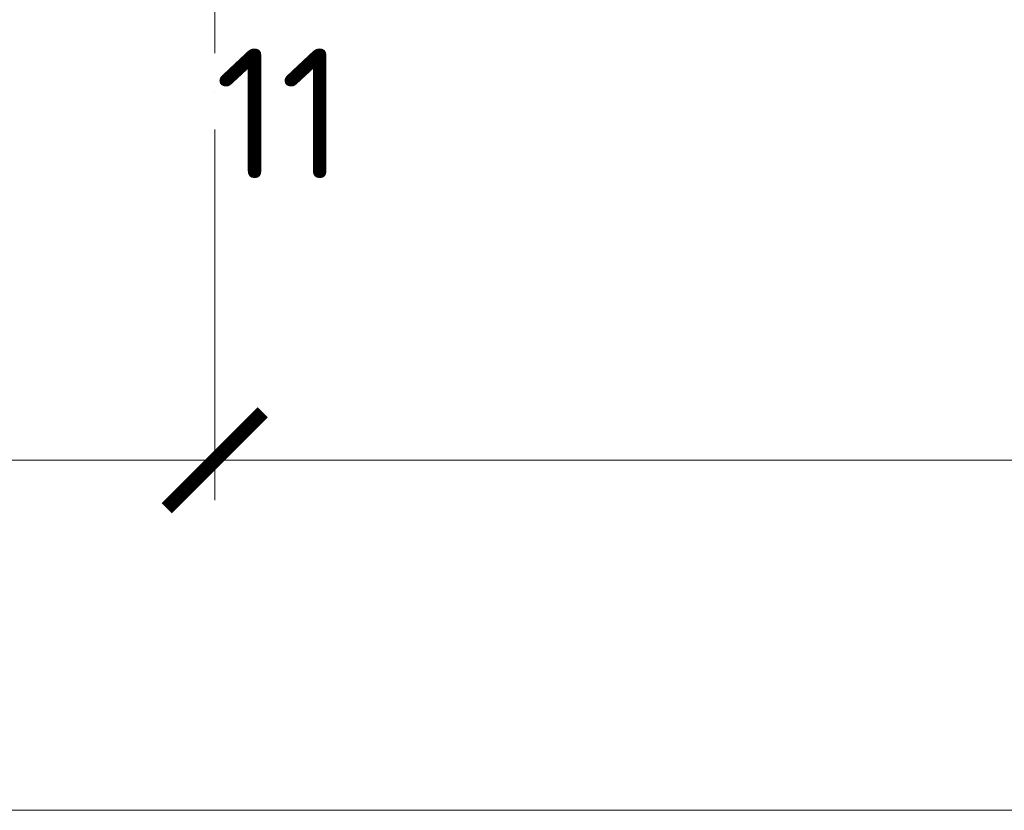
# Model space of a CAD drawing. Header units: millimetres. Extents: x -15830 to 4680139, y -28864 to 2281735.
# Tile 452 of 577: x 315504 to 320424, y 239058 to 243011. Entities that reach past the tile are written whole.
import ezdxf

# ---------------------------------------------------------------- set-up
doc = ezdxf.new("R2010")
doc.units = ezdxf.units.MM
doc.linetypes.add('CENTERX2', pattern=[101.6, 63.5, -12.7, 12.7, -12.7])
doc.linetypes.add('DASHDOT', pattern=[25.4, 12.7, -6.35, 0, -6.35])
for name, color, linetype, lineweight in [('A99_N_koty-200', 5, 'Continuous', 5), ('A99_N_koty-200 @ 1', 5, 'Continuous', 5), ('A99_N_koty-200 @ 10', 5, 'Continuous', 5), ('A99_N_koty-200 @ 100', 5, 'Continuous', 5), ('A99_N_koty-200 @ 200', 5, 'Continuous', 5), ('A99_N_koty-200 @ 250 (1)', 5, 'Continuous', 5), ('A99_N_koty-200 @ 250 (2)', 5, 'Continuous', 5), ('A99_N_koty-200 @ 400', 5, 'Continuous', 5), ('A99_N_txt-popis-200', 240, 'Continuous', 5), ('A99_S_osy', 1, 'CENTERX2', 5)]:
    doc.layers.add(name, color=color, linetype=linetype, lineweight=lineweight)
doc.styles.add('A99_kota', font='isocpeur.ttf', dxfattribs={"height": 2})
doc.styles.add('ad_popis 100', font='isocpeur.ttf', dxfattribs={"height": 200})
doc.dimstyles.new('A99_kota_200 new', dxfattribs={"dimscale": 200, "dimtxt": 2, "dimasz": 1.2, "dimexe": 0.5, "dimexo": 1.5, "dimgap": 0.3, "dimtad": 1, "dimdec": 0, "dimzin": 3, "dimdsep": 46, "dimtxsty": 'A99_kota', "dimblk": 'ARCHTICK', "dimcen": 2.5, "dimazin": 2, "dimtfac": 0.75, "dimtdec": 0, "dimtmove": 2, "dimatfit": 0, "dimfxl": 0, "dimtolj": 1, "dimtzin": 0, "dimlwd": 5, "dimlwe": 5, "dimarcsym": 0})

# ---------------------------------------------------------------- blocks, each defined once
blk = doc.blocks.new('_ArchTick')
at = {"color": 0, "linetype": 'ByBlock', "const_width": 0.15}
blk.add_lwpolyline([(-0.5, -0.5), (0.5, 0.5)], dxfattribs=at)
blk = doc.blocks.new('*D237')
at = {"layer": 'A99_N_koty-200', "color": 0, "linetype": 'Continuous', "lineweight": 5, "ltscale": 10, "transparency": 16777216}
for p, q in [((316479, 241208.3), (316479, 240758.3)), ((328479, 241208.3), (328479, 240758.3)), ((328479, 240808.3), (316479, 240808.3))]:
    blk.add_line(p, q, dxfattribs=at)
at = {"layer": 'Defpoints', "color": 0, "linetype": 'Continuous', "ltscale": 10, "transparency": 16777216}
for p in [(316479, 243683.3), (328479, 243683.3), (316479, 240808.3)]:
    blk.add_point(p, dxfattribs=at)
at = {"layer": 'A99_N_koty-200', "color": 0, "linetype": 'Continuous', "lineweight": 5, "ltscale": 10, "transparency": 16777216, "xscale": 120, "yscale": 120, "zscale": 120, "rotation": 180}
blk.add_blockref('_ArchTick', (316479, 240808.3), dxfattribs=at)
at = {"layer": 'A99_N_koty-200', "color": 0, "linetype": 'Continuous', "lineweight": 5, "ltscale": 10, "transparency": 16777216, "xscale": 120, "yscale": 120, "zscale": 120}
blk.add_blockref('_ArchTick', (328479, 240808.3), dxfattribs=at)
at = {"layer": 'A99_N_koty-200', "color": 0, "linetype": 'Continuous', "ltscale": 10, "transparency": 16777216, "insert": (322479, 240938.3), "char_height": 200, "attachment_point": 5, "style": 'A99_kota'}
blk.add_mtext('\\A1;12000', dxfattribs=at)
blk = doc.blocks.new('*D238')
at = {"layer": 'A99_N_koty-200', "color": 0, "linetype": 'Continuous', "lineweight": 5, "ltscale": 10, "transparency": 16777216}
for p, q in [((316479, 241608.3), (316479, 240708.3)), ((328479, 241608.3), (328479, 240708.3)), ((328479, 240808.3), (316479, 240808.3))]:
    blk.add_line(p, q, dxfattribs=at)
at = {"layer": 'Defpoints', "color": 0, "linetype": 'Continuous', "ltscale": 10, "transparency": 16777216}
for p in [(316479, 243683.3), (328479, 243683.3), (316479, 240808.3)]:
    blk.add_point(p, dxfattribs=at)
at = {"layer": 'A99_N_koty-200', "color": 0, "linetype": 'Continuous', "lineweight": 5, "ltscale": 10, "transparency": 16777216, "xscale": 240, "yscale": 240, "zscale": 240, "rotation": 180}
blk.add_blockref('_ArchTick', (316479, 240808.3), dxfattribs=at)
at = {"layer": 'A99_N_koty-200', "color": 0, "linetype": 'Continuous', "lineweight": 5, "ltscale": 10, "transparency": 16777216, "xscale": 240, "yscale": 240, "zscale": 240}
blk.add_blockref('_ArchTick', (328479, 240808.3), dxfattribs=at)
at = {"layer": 'A99_N_koty-200', "color": 0, "linetype": 'Continuous', "ltscale": 10, "transparency": 16777216, "insert": (322479, 241068.3), "char_height": 400, "attachment_point": 5, "style": 'A99_kota'}
blk.add_mtext('\\A1;12000', dxfattribs=at)
blk = doc.blocks.new('*D239')
at = {"layer": 'A99_N_koty-200', "color": 0, "linetype": 'Continuous', "lineweight": 5, "ltscale": 10, "transparency": 16777216}
for p, q in [((316479, 240812.3), (316479, 240807.8)), ((328479, 240808.3), (316479, 240808.3)), ((328479, 240812.3), (328479, 240807.8))]:
    blk.add_line(p, q, dxfattribs=at)
at = {"layer": 'Defpoints', "color": 0, "linetype": 'Continuous', "ltscale": 10, "transparency": 16777216}
for p in [(316479, 243683.3), (328479, 243683.3), (316479, 240808.3)]:
    blk.add_point(p, dxfattribs=at)
at = {"layer": 'A99_N_koty-200', "color": 0, "linetype": 'Continuous', "lineweight": 5, "ltscale": 10, "transparency": 16777216, "xscale": 1.2, "yscale": 1.2, "zscale": 1.2, "rotation": 180}
blk.add_blockref('_ArchTick', (316479, 240808.3), dxfattribs=at)
at = {"layer": 'A99_N_koty-200', "color": 0, "linetype": 'Continuous', "lineweight": 5, "ltscale": 10, "transparency": 16777216, "xscale": 1.2, "yscale": 1.2, "zscale": 1.2}
blk.add_blockref('_ArchTick', (328479, 240808.3), dxfattribs=at)
at = {"layer": 'A99_N_koty-200', "color": 0, "linetype": 'Continuous', "ltscale": 10, "transparency": 16777216, "insert": (322479, 240809.6), "char_height": 2, "attachment_point": 5, "style": 'A99_kota'}
blk.add_mtext('\\A1;12000', dxfattribs=at)
blk = doc.blocks.new('*D240')
at = {"layer": 'A99_N_koty-200', "color": 0, "linetype": 'Continuous', "lineweight": 5, "ltscale": 10, "transparency": 16777216}
for p, q in [((316479, 242408.3), (316479, 240608.3)), ((328479, 242408.3), (328479, 240608.3)), ((328479, 240808.3), (316479, 240808.3))]:
    blk.add_line(p, q, dxfattribs=at)
at = {"layer": 'Defpoints', "color": 0, "linetype": 'Continuous', "ltscale": 10, "transparency": 16777216}
for p in [(316479, 243683.3), (328479, 243683.3), (316479, 240808.3)]:
    blk.add_point(p, dxfattribs=at)
at = {"layer": 'A99_N_koty-200', "color": 0, "linetype": 'Continuous', "lineweight": 5, "ltscale": 10, "transparency": 16777216, "xscale": 480, "yscale": 480, "zscale": 480, "rotation": 180}
blk.add_blockref('_ArchTick', (316479, 240808.3), dxfattribs=at)
at = {"layer": 'A99_N_koty-200', "color": 0, "linetype": 'Continuous', "lineweight": 5, "ltscale": 10, "transparency": 16777216, "xscale": 480, "yscale": 480, "zscale": 480}
blk.add_blockref('_ArchTick', (328479, 240808.3), dxfattribs=at)
at = {"layer": 'A99_N_koty-200', "color": 0, "linetype": 'Continuous', "ltscale": 10, "transparency": 16777216, "insert": (322479, 241328.3), "char_height": 800, "attachment_point": 5, "style": 'A99_kota'}
blk.add_mtext('\\A1;12000', dxfattribs=at)
blk = doc.blocks.new('*D241')
at = {"layer": 'A99_N_koty-200', "color": 0, "linetype": 'Continuous', "lineweight": 5, "ltscale": 10, "transparency": 16777216}
for p, q in [((316479, 240848.3), (316479, 240803.3)), ((328479, 240848.3), (328479, 240803.3)), ((328479, 240808.3), (316479, 240808.3))]:
    blk.add_line(p, q, dxfattribs=at)
at = {"layer": 'Defpoints', "color": 0, "linetype": 'Continuous', "ltscale": 10, "transparency": 16777216}
for p in [(316479, 243683.3), (328479, 243683.3), (316479, 240808.3)]:
    blk.add_point(p, dxfattribs=at)
at = {"layer": 'A99_N_koty-200', "color": 0, "linetype": 'Continuous', "lineweight": 5, "ltscale": 10, "transparency": 16777216, "xscale": 12, "yscale": 12, "zscale": 12, "rotation": 180}
blk.add_blockref('_ArchTick', (316479, 240808.3), dxfattribs=at)
at = {"layer": 'A99_N_koty-200', "color": 0, "linetype": 'Continuous', "lineweight": 5, "ltscale": 10, "transparency": 16777216, "xscale": 12, "yscale": 12, "zscale": 12}
blk.add_blockref('_ArchTick', (328479, 240808.3), dxfattribs=at)
at = {"layer": 'A99_N_koty-200', "color": 0, "linetype": 'Continuous', "ltscale": 10, "transparency": 16777216, "insert": (322479, 240821.3), "char_height": 20, "attachment_point": 5, "style": 'A99_kota'}
blk.add_mtext('\\A1;12000', dxfattribs=at)
blk = doc.blocks.new('*D242')
at = {"layer": 'A99_N_koty-200', "color": 0, "linetype": 'Continuous', "lineweight": 5, "ltscale": 10, "transparency": 16777216}
for p, q in [((316479, 241808.3), (316479, 240683.3)), ((328479, 241808.3), (328479, 240683.3)), ((328479, 240808.3), (316479, 240808.3))]:
    blk.add_line(p, q, dxfattribs=at)
at = {"layer": 'Defpoints', "color": 0, "linetype": 'Continuous', "ltscale": 10, "transparency": 16777216}
for p in [(316479, 243683.3), (328479, 243683.3), (316479, 240808.3)]:
    blk.add_point(p, dxfattribs=at)
at = {"layer": 'A99_N_koty-200', "color": 0, "linetype": 'Continuous', "lineweight": 5, "ltscale": 10, "transparency": 16777216, "xscale": 300, "yscale": 300, "zscale": 300, "rotation": 180}
blk.add_blockref('_ArchTick', (316479, 240808.3), dxfattribs=at)
at = {"layer": 'A99_N_koty-200', "color": 0, "linetype": 'Continuous', "lineweight": 5, "ltscale": 10, "transparency": 16777216, "xscale": 300, "yscale": 300, "zscale": 300}
blk.add_blockref('_ArchTick', (328479, 240808.3), dxfattribs=at)
at = {"layer": 'A99_N_koty-200', "color": 0, "linetype": 'Continuous', "ltscale": 10, "transparency": 16777216, "insert": (322479, 241133.3), "char_height": 500, "attachment_point": 5, "style": 'A99_kota'}
blk.add_mtext('\\A1;12000', dxfattribs=at)
blk = doc.blocks.new('*D243')
at = {"layer": 'A99_N_koty-200', "color": 0, "linetype": 'Continuous', "lineweight": 5, "ltscale": 10, "transparency": 16777216}
for p, q in [((316479, 241808.3), (316479, 240683.3)), ((328479, 241808.3), (328479, 240683.3)), ((328479, 240808.3), (316479, 240808.3))]:
    blk.add_line(p, q, dxfattribs=at)
at = {"layer": 'Defpoints', "color": 0, "linetype": 'Continuous', "ltscale": 10, "transparency": 16777216}
for p in [(316479, 243683.3), (328479, 243683.3), (316479, 240808.3)]:
    blk.add_point(p, dxfattribs=at)
at = {"layer": 'A99_N_koty-200', "color": 0, "linetype": 'Continuous', "lineweight": 5, "ltscale": 10, "transparency": 16777216, "xscale": 300, "yscale": 300, "zscale": 300, "rotation": 180}
blk.add_blockref('_ArchTick', (316479, 240808.3), dxfattribs=at)
at = {"layer": 'A99_N_koty-200', "color": 0, "linetype": 'Continuous', "lineweight": 5, "ltscale": 10, "transparency": 16777216, "xscale": 300, "yscale": 300, "zscale": 300}
blk.add_blockref('_ArchTick', (328479, 240808.3), dxfattribs=at)
at = {"layer": 'A99_N_koty-200', "color": 0, "linetype": 'Continuous', "ltscale": 10, "transparency": 16777216, "insert": (322479, 241133.3), "char_height": 500, "attachment_point": 5, "style": 'A99_kota'}
blk.add_mtext('\\A1;12000', dxfattribs=at)
blk = doc.blocks.new('*D244')
at = {"layer": 'A99_N_koty-200', "color": 0, "linetype": 'Continuous', "lineweight": 5, "ltscale": 10, "transparency": 16777216}
for p, q in [((304479, 241208.3), (304479, 240758.3)), ((316479, 241208.3), (316479, 240758.3)), ((316479, 240808.3), (304479, 240808.3))]:
    blk.add_line(p, q, dxfattribs=at)
at = {"layer": 'Defpoints', "color": 0, "linetype": 'Continuous', "ltscale": 10, "transparency": 16777216}
for p in [(304479, 243683.3), (316479, 243683.3), (304479, 240808.3)]:
    blk.add_point(p, dxfattribs=at)
at = {"layer": 'A99_N_koty-200', "color": 0, "linetype": 'Continuous', "lineweight": 5, "ltscale": 10, "transparency": 16777216, "xscale": 120, "yscale": 120, "zscale": 120, "rotation": 180}
blk.add_blockref('_ArchTick', (304479, 240808.3), dxfattribs=at)
at = {"layer": 'A99_N_koty-200', "color": 0, "linetype": 'Continuous', "lineweight": 5, "ltscale": 10, "transparency": 16777216, "xscale": 120, "yscale": 120, "zscale": 120}
blk.add_blockref('_ArchTick', (316479, 240808.3), dxfattribs=at)
at = {"layer": 'A99_N_koty-200', "color": 0, "linetype": 'Continuous', "ltscale": 10, "transparency": 16777216, "insert": (310479, 240938.3), "char_height": 200, "attachment_point": 5, "style": 'A99_kota'}
blk.add_mtext('\\A1;12000', dxfattribs=at)
blk = doc.blocks.new('*D245')
at = {"layer": 'A99_N_koty-200', "color": 0, "linetype": 'Continuous', "lineweight": 5, "ltscale": 10, "transparency": 16777216}
for p, q in [((304479, 241608.3), (304479, 240708.3)), ((316479, 241608.3), (316479, 240708.3)), ((316479, 240808.3), (304479, 240808.3))]:
    blk.add_line(p, q, dxfattribs=at)
at = {"layer": 'Defpoints', "color": 0, "linetype": 'Continuous', "ltscale": 10, "transparency": 16777216}
for p in [(304479, 243683.3), (316479, 243683.3), (304479, 240808.3)]:
    blk.add_point(p, dxfattribs=at)
at = {"layer": 'A99_N_koty-200', "color": 0, "linetype": 'Continuous', "lineweight": 5, "ltscale": 10, "transparency": 16777216, "xscale": 240, "yscale": 240, "zscale": 240, "rotation": 180}
blk.add_blockref('_ArchTick', (304479, 240808.3), dxfattribs=at)
at = {"layer": 'A99_N_koty-200', "color": 0, "linetype": 'Continuous', "lineweight": 5, "ltscale": 10, "transparency": 16777216, "xscale": 240, "yscale": 240, "zscale": 240}
blk.add_blockref('_ArchTick', (316479, 240808.3), dxfattribs=at)
at = {"layer": 'A99_N_koty-200', "color": 0, "linetype": 'Continuous', "ltscale": 10, "transparency": 16777216, "insert": (310479, 241068.3), "char_height": 400, "attachment_point": 5, "style": 'A99_kota'}
blk.add_mtext('\\A1;12000', dxfattribs=at)
blk = doc.blocks.new('*D246')
at = {"layer": 'A99_N_koty-200', "color": 0, "linetype": 'Continuous', "lineweight": 5, "ltscale": 10, "transparency": 16777216}
for p, q in [((304479, 240812.3), (304479, 240807.8)), ((316479, 240808.3), (304479, 240808.3)), ((316479, 240812.3), (316479, 240807.8))]:
    blk.add_line(p, q, dxfattribs=at)
at = {"layer": 'Defpoints', "color": 0, "linetype": 'Continuous', "ltscale": 10, "transparency": 16777216}
for p in [(304479, 243683.3), (316479, 243683.3), (304479, 240808.3)]:
    blk.add_point(p, dxfattribs=at)
at = {"layer": 'A99_N_koty-200', "color": 0, "linetype": 'Continuous', "lineweight": 5, "ltscale": 10, "transparency": 16777216, "xscale": 1.2, "yscale": 1.2, "zscale": 1.2, "rotation": 180}
blk.add_blockref('_ArchTick', (304479, 240808.3), dxfattribs=at)
at = {"layer": 'A99_N_koty-200', "color": 0, "linetype": 'Continuous', "lineweight": 5, "ltscale": 10, "transparency": 16777216, "xscale": 1.2, "yscale": 1.2, "zscale": 1.2}
blk.add_blockref('_ArchTick', (316479, 240808.3), dxfattribs=at)
at = {"layer": 'A99_N_koty-200', "color": 0, "linetype": 'Continuous', "ltscale": 10, "transparency": 16777216, "insert": (310479, 240809.6), "char_height": 2, "attachment_point": 5, "style": 'A99_kota'}
blk.add_mtext('\\A1;12000', dxfattribs=at)
blk = doc.blocks.new('*D247')
at = {"layer": 'A99_N_koty-200', "color": 0, "linetype": 'Continuous', "lineweight": 5, "ltscale": 10, "transparency": 16777216}
for p, q in [((304479, 242408.3), (304479, 240608.3)), ((316479, 242408.3), (316479, 240608.3)), ((316479, 240808.3), (304479, 240808.3))]:
    blk.add_line(p, q, dxfattribs=at)
at = {"layer": 'Defpoints', "color": 0, "linetype": 'Continuous', "ltscale": 10, "transparency": 16777216}
for p in [(304479, 243683.3), (316479, 243683.3), (304479, 240808.3)]:
    blk.add_point(p, dxfattribs=at)
at = {"layer": 'A99_N_koty-200', "color": 0, "linetype": 'Continuous', "lineweight": 5, "ltscale": 10, "transparency": 16777216, "xscale": 480, "yscale": 480, "zscale": 480, "rotation": 180}
blk.add_blockref('_ArchTick', (304479, 240808.3), dxfattribs=at)
at = {"layer": 'A99_N_koty-200', "color": 0, "linetype": 'Continuous', "lineweight": 5, "ltscale": 10, "transparency": 16777216, "xscale": 480, "yscale": 480, "zscale": 480}
blk.add_blockref('_ArchTick', (316479, 240808.3), dxfattribs=at)
at = {"layer": 'A99_N_koty-200', "color": 0, "linetype": 'Continuous', "ltscale": 10, "transparency": 16777216, "insert": (310479, 241328.3), "char_height": 800, "attachment_point": 5, "style": 'A99_kota'}
blk.add_mtext('\\A1;12000', dxfattribs=at)
blk = doc.blocks.new('*D248')
at = {"layer": 'A99_N_koty-200', "color": 0, "linetype": 'Continuous', "lineweight": 5, "ltscale": 10, "transparency": 16777216}
for p, q in [((304479, 240848.3), (304479, 240803.3)), ((316479, 240848.3), (316479, 240803.3)), ((316479, 240808.3), (304479, 240808.3))]:
    blk.add_line(p, q, dxfattribs=at)
at = {"layer": 'Defpoints', "color": 0, "linetype": 'Continuous', "ltscale": 10, "transparency": 16777216}
for p in [(304479, 243683.3), (316479, 243683.3), (304479, 240808.3)]:
    blk.add_point(p, dxfattribs=at)
at = {"layer": 'A99_N_koty-200', "color": 0, "linetype": 'Continuous', "lineweight": 5, "ltscale": 10, "transparency": 16777216, "xscale": 12, "yscale": 12, "zscale": 12, "rotation": 180}
blk.add_blockref('_ArchTick', (304479, 240808.3), dxfattribs=at)
at = {"layer": 'A99_N_koty-200', "color": 0, "linetype": 'Continuous', "lineweight": 5, "ltscale": 10, "transparency": 16777216, "xscale": 12, "yscale": 12, "zscale": 12}
blk.add_blockref('_ArchTick', (316479, 240808.3), dxfattribs=at)
at = {"layer": 'A99_N_koty-200', "color": 0, "linetype": 'Continuous', "ltscale": 10, "transparency": 16777216, "insert": (310479, 240821.3), "char_height": 20, "attachment_point": 5, "style": 'A99_kota'}
blk.add_mtext('\\A1;12000', dxfattribs=at)
blk = doc.blocks.new('*D249')
at = {"layer": 'A99_N_koty-200', "color": 0, "linetype": 'Continuous', "lineweight": 5, "ltscale": 10, "transparency": 16777216}
for p, q in [((304479, 241808.3), (304479, 240683.3)), ((316479, 241808.3), (316479, 240683.3)), ((316479, 240808.3), (304479, 240808.3))]:
    blk.add_line(p, q, dxfattribs=at)
at = {"layer": 'Defpoints', "color": 0, "linetype": 'Continuous', "ltscale": 10, "transparency": 16777216}
for p in [(304479, 243683.3), (316479, 243683.3), (304479, 240808.3)]:
    blk.add_point(p, dxfattribs=at)
at = {"layer": 'A99_N_koty-200', "color": 0, "linetype": 'Continuous', "lineweight": 5, "ltscale": 10, "transparency": 16777216, "xscale": 300, "yscale": 300, "zscale": 300, "rotation": 180}
blk.add_blockref('_ArchTick', (304479, 240808.3), dxfattribs=at)
at = {"layer": 'A99_N_koty-200', "color": 0, "linetype": 'Continuous', "lineweight": 5, "ltscale": 10, "transparency": 16777216, "xscale": 300, "yscale": 300, "zscale": 300}
blk.add_blockref('_ArchTick', (316479, 240808.3), dxfattribs=at)
at = {"layer": 'A99_N_koty-200', "color": 0, "linetype": 'Continuous', "ltscale": 10, "transparency": 16777216, "insert": (310479, 241133.3), "char_height": 500, "attachment_point": 5, "style": 'A99_kota'}
blk.add_mtext('\\A1;12000', dxfattribs=at)
blk = doc.blocks.new('*D250')
at = {"layer": 'A99_N_koty-200', "color": 0, "linetype": 'Continuous', "lineweight": 5, "ltscale": 10, "transparency": 16777216}
for p, q in [((304479, 241808.3), (304479, 240683.3)), ((316479, 241808.3), (316479, 240683.3)), ((316479, 240808.3), (304479, 240808.3))]:
    blk.add_line(p, q, dxfattribs=at)
at = {"layer": 'Defpoints', "color": 0, "linetype": 'Continuous', "ltscale": 10, "transparency": 16777216}
for p in [(304479, 243683.3), (316479, 243683.3), (304479, 240808.3)]:
    blk.add_point(p, dxfattribs=at)
at = {"layer": 'A99_N_koty-200', "color": 0, "linetype": 'Continuous', "lineweight": 5, "ltscale": 10, "transparency": 16777216, "xscale": 300, "yscale": 300, "zscale": 300, "rotation": 180}
blk.add_blockref('_ArchTick', (304479, 240808.3), dxfattribs=at)
at = {"layer": 'A99_N_koty-200', "color": 0, "linetype": 'Continuous', "lineweight": 5, "ltscale": 10, "transparency": 16777216, "xscale": 300, "yscale": 300, "zscale": 300}
blk.add_blockref('_ArchTick', (316479, 240808.3), dxfattribs=at)
at = {"layer": 'A99_N_koty-200', "color": 0, "linetype": 'Continuous', "ltscale": 10, "transparency": 16777216, "insert": (310479, 241133.3), "char_height": 500, "attachment_point": 5, "style": 'A99_kota'}
blk.add_mtext('\\A1;12000', dxfattribs=at)
blk = doc.blocks.new('*D314')
at = {"layer": 'A99_N_koty-200', "color": 0, "linetype": 'Continuous', "lineweight": 5, "ltscale": 10, "transparency": 16777216}
for p, q in [((213329, 239458.3), (213329, 239008.3)), ((352804.5, 239458.3), (352804.5, 239008.3)), ((352804.5, 239058.3), (213329, 239058.3))]:
    blk.add_line(p, q, dxfattribs=at)
at = {"layer": 'Defpoints', "color": 0, "linetype": 'Continuous', "ltscale": 10, "transparency": 16777216}
for p in [(213329, 242988.3), (352804.5, 242988.3), (213329, 239058.3)]:
    blk.add_point(p, dxfattribs=at)
at = {"layer": 'A99_N_koty-200', "color": 0, "linetype": 'Continuous', "lineweight": 5, "ltscale": 10, "transparency": 16777216, "xscale": 120, "yscale": 120, "zscale": 120, "rotation": 180}
blk.add_blockref('_ArchTick', (213329, 239058.3), dxfattribs=at)
at = {"layer": 'A99_N_koty-200', "color": 0, "linetype": 'Continuous', "lineweight": 5, "ltscale": 10, "transparency": 16777216, "xscale": 120, "yscale": 120, "zscale": 120}
blk.add_blockref('_ArchTick', (352804.5, 239058.3), dxfattribs=at)
at = {"layer": 'A99_N_koty-200', "color": 0, "linetype": 'Continuous', "ltscale": 10, "transparency": 16777216, "insert": (283066.7, 239188.3), "char_height": 200, "attachment_point": 5, "style": 'A99_kota'}
blk.add_mtext('\\A1;139476', dxfattribs=at)
blk = doc.blocks.new('*D315')
at = {"layer": 'A99_N_koty-200', "color": 0, "linetype": 'Continuous', "lineweight": 5, "ltscale": 10, "transparency": 16777216}
for p, q in [((213329, 239858.3), (213329, 238958.3)), ((352804.5, 239858.3), (352804.5, 238958.3)), ((352804.5, 239058.3), (213329, 239058.3))]:
    blk.add_line(p, q, dxfattribs=at)
at = {"layer": 'Defpoints', "color": 0, "linetype": 'Continuous', "ltscale": 10, "transparency": 16777216}
for p in [(213329, 242988.3), (352804.5, 242988.3), (213329, 239058.3)]:
    blk.add_point(p, dxfattribs=at)
at = {"layer": 'A99_N_koty-200', "color": 0, "linetype": 'Continuous', "lineweight": 5, "ltscale": 10, "transparency": 16777216, "xscale": 240, "yscale": 240, "zscale": 240, "rotation": 180}
blk.add_blockref('_ArchTick', (213329, 239058.3), dxfattribs=at)
at = {"layer": 'A99_N_koty-200', "color": 0, "linetype": 'Continuous', "lineweight": 5, "ltscale": 10, "transparency": 16777216, "xscale": 240, "yscale": 240, "zscale": 240}
blk.add_blockref('_ArchTick', (352804.5, 239058.3), dxfattribs=at)
at = {"layer": 'A99_N_koty-200', "color": 0, "linetype": 'Continuous', "ltscale": 10, "transparency": 16777216, "insert": (283066.7, 239318.3), "char_height": 400, "attachment_point": 5, "style": 'A99_kota'}
blk.add_mtext('\\A1;139476', dxfattribs=at)
blk = doc.blocks.new('*D316')
at = {"layer": 'A99_N_koty-200', "color": 0, "linetype": 'Continuous', "lineweight": 5, "ltscale": 10, "transparency": 16777216}
for p, q in [((213329, 239062.3), (213329, 239057.8)), ((352804.5, 239058.3), (213329, 239058.3)), ((352804.5, 239062.3), (352804.5, 239057.8))]:
    blk.add_line(p, q, dxfattribs=at)
at = {"layer": 'Defpoints', "color": 0, "linetype": 'Continuous', "ltscale": 10, "transparency": 16777216}
for p in [(213329, 242988.3), (352804.5, 242988.3), (213329, 239058.3)]:
    blk.add_point(p, dxfattribs=at)
at = {"layer": 'A99_N_koty-200', "color": 0, "linetype": 'Continuous', "lineweight": 5, "ltscale": 10, "transparency": 16777216, "xscale": 1.2, "yscale": 1.2, "zscale": 1.2, "rotation": 180}
blk.add_blockref('_ArchTick', (213329, 239058.3), dxfattribs=at)
at = {"layer": 'A99_N_koty-200', "color": 0, "linetype": 'Continuous', "lineweight": 5, "ltscale": 10, "transparency": 16777216, "xscale": 1.2, "yscale": 1.2, "zscale": 1.2}
blk.add_blockref('_ArchTick', (352804.5, 239058.3), dxfattribs=at)
at = {"layer": 'A99_N_koty-200', "color": 0, "linetype": 'Continuous', "ltscale": 10, "transparency": 16777216, "insert": (283066.7, 239059.6), "char_height": 2, "attachment_point": 5, "style": 'A99_kota'}
blk.add_mtext('\\A1;139476', dxfattribs=at)
blk = doc.blocks.new('*D317')
at = {"layer": 'A99_N_koty-200', "color": 0, "linetype": 'Continuous', "lineweight": 5, "ltscale": 10, "transparency": 16777216}
for p, q in [((213329, 240658.3), (213329, 238858.3)), ((352804.5, 240658.3), (352804.5, 238858.3)), ((352804.5, 239058.3), (213329, 239058.3))]:
    blk.add_line(p, q, dxfattribs=at)
at = {"layer": 'Defpoints', "color": 0, "linetype": 'Continuous', "ltscale": 10, "transparency": 16777216}
for p in [(213329, 242988.3), (352804.5, 242988.3), (213329, 239058.3)]:
    blk.add_point(p, dxfattribs=at)
at = {"layer": 'A99_N_koty-200', "color": 0, "linetype": 'Continuous', "lineweight": 5, "ltscale": 10, "transparency": 16777216, "xscale": 480, "yscale": 480, "zscale": 480, "rotation": 180}
blk.add_blockref('_ArchTick', (213329, 239058.3), dxfattribs=at)
at = {"layer": 'A99_N_koty-200', "color": 0, "linetype": 'Continuous', "lineweight": 5, "ltscale": 10, "transparency": 16777216, "xscale": 480, "yscale": 480, "zscale": 480}
blk.add_blockref('_ArchTick', (352804.5, 239058.3), dxfattribs=at)
at = {"layer": 'A99_N_koty-200', "color": 0, "linetype": 'Continuous', "ltscale": 10, "transparency": 16777216, "insert": (283066.7, 239578.3), "char_height": 800, "attachment_point": 5, "style": 'A99_kota'}
blk.add_mtext('\\A1;139476', dxfattribs=at)
blk = doc.blocks.new('*D318')
at = {"layer": 'A99_N_koty-200', "color": 0, "linetype": 'Continuous', "lineweight": 5, "ltscale": 10, "transparency": 16777216}
for p, q in [((213329, 239098.3), (213329, 239053.3)), ((352804.5, 239098.3), (352804.5, 239053.3)), ((352804.5, 239058.3), (213329, 239058.3))]:
    blk.add_line(p, q, dxfattribs=at)
at = {"layer": 'Defpoints', "color": 0, "linetype": 'Continuous', "ltscale": 10, "transparency": 16777216}
for p in [(213329, 242988.3), (352804.5, 242988.3), (213329, 239058.3)]:
    blk.add_point(p, dxfattribs=at)
at = {"layer": 'A99_N_koty-200', "color": 0, "linetype": 'Continuous', "lineweight": 5, "ltscale": 10, "transparency": 16777216, "xscale": 12, "yscale": 12, "zscale": 12, "rotation": 180}
blk.add_blockref('_ArchTick', (213329, 239058.3), dxfattribs=at)
at = {"layer": 'A99_N_koty-200', "color": 0, "linetype": 'Continuous', "lineweight": 5, "ltscale": 10, "transparency": 16777216, "xscale": 12, "yscale": 12, "zscale": 12}
blk.add_blockref('_ArchTick', (352804.5, 239058.3), dxfattribs=at)
at = {"layer": 'A99_N_koty-200', "color": 0, "linetype": 'Continuous', "ltscale": 10, "transparency": 16777216, "insert": (283066.7, 239071.3), "char_height": 20, "attachment_point": 5, "style": 'A99_kota'}
blk.add_mtext('\\A1;139476', dxfattribs=at)
blk = doc.blocks.new('*D319')
at = {"layer": 'A99_N_koty-200', "color": 0, "linetype": 'Continuous', "lineweight": 5, "ltscale": 10, "transparency": 16777216}
for p, q in [((213329, 240058.3), (213329, 238933.3)), ((352804.5, 240058.3), (352804.5, 238933.3)), ((352804.5, 239058.3), (213329, 239058.3))]:
    blk.add_line(p, q, dxfattribs=at)
at = {"layer": 'Defpoints', "color": 0, "linetype": 'Continuous', "ltscale": 10, "transparency": 16777216}
for p in [(213329, 242988.3), (352804.5, 242988.3), (213329, 239058.3)]:
    blk.add_point(p, dxfattribs=at)
at = {"layer": 'A99_N_koty-200', "color": 0, "linetype": 'Continuous', "lineweight": 5, "ltscale": 10, "transparency": 16777216, "xscale": 300, "yscale": 300, "zscale": 300, "rotation": 180}
blk.add_blockref('_ArchTick', (213329, 239058.3), dxfattribs=at)
at = {"layer": 'A99_N_koty-200', "color": 0, "linetype": 'Continuous', "lineweight": 5, "ltscale": 10, "transparency": 16777216, "xscale": 300, "yscale": 300, "zscale": 300}
blk.add_blockref('_ArchTick', (352804.5, 239058.3), dxfattribs=at)
at = {"layer": 'A99_N_koty-200', "color": 0, "linetype": 'Continuous', "ltscale": 10, "transparency": 16777216, "insert": (283066.7, 239383.3), "char_height": 500, "attachment_point": 5, "style": 'A99_kota'}
blk.add_mtext('\\A1;139476', dxfattribs=at)
blk = doc.blocks.new('*D320')
at = {"layer": 'A99_N_koty-200', "color": 0, "linetype": 'Continuous', "lineweight": 5, "ltscale": 10, "transparency": 16777216}
for p, q in [((213329, 240058.3), (213329, 238933.3)), ((352804.5, 240058.3), (352804.5, 238933.3)), ((352804.5, 239058.3), (213329, 239058.3))]:
    blk.add_line(p, q, dxfattribs=at)
at = {"layer": 'Defpoints', "color": 0, "linetype": 'Continuous', "ltscale": 10, "transparency": 16777216}
for p in [(213329, 242988.3), (352804.5, 242988.3), (213329, 239058.3)]:
    blk.add_point(p, dxfattribs=at)
at = {"layer": 'A99_N_koty-200', "color": 0, "linetype": 'Continuous', "lineweight": 5, "ltscale": 10, "transparency": 16777216, "xscale": 300, "yscale": 300, "zscale": 300, "rotation": 180}
blk.add_blockref('_ArchTick', (213329, 239058.3), dxfattribs=at)
at = {"layer": 'A99_N_koty-200', "color": 0, "linetype": 'Continuous', "lineweight": 5, "ltscale": 10, "transparency": 16777216, "xscale": 300, "yscale": 300, "zscale": 300}
blk.add_blockref('_ArchTick', (352804.5, 239058.3), dxfattribs=at)
at = {"layer": 'A99_N_koty-200', "color": 0, "linetype": 'Continuous', "ltscale": 10, "transparency": 16777216, "insert": (283066.7, 239383.3), "char_height": 500, "attachment_point": 5, "style": 'A99_kota'}
blk.add_mtext('\\A1;139476', dxfattribs=at)
blk = doc.blocks.new('*U785')
at = {"layer": 'A99_N_koty-200 @ 1', "linetype": 'Continuous', "ltscale": 10}
dim = blk.add_linear_dim(base=(316479, 240808.3), p1=(328479, 243683.3), p2=(316479, 243683.3), angle=180, dimstyle='A99_kota_200 new', override={"dimscale": 1, "dimtix": 1, "dimtofl": 1, "dimtmove": 1, "dimatfit": 1}, dxfattribs=at)
dim.commit()
dim.dimension.update_dxf_attribs({"geometry": '*D239', "text_midpoint": (322479, 240809.6)})
at = {"layer": 'A99_N_koty-200 @ 10', "linetype": 'Continuous', "ltscale": 10}
dim = blk.add_linear_dim(base=(316479, 240808.3), p1=(328479, 243683.3), p2=(316479, 243683.3), angle=180, dimstyle='A99_kota_200 new', override={"dimscale": 10, "dimtix": 1, "dimtofl": 1, "dimtmove": 1, "dimatfit": 1}, dxfattribs=at)
dim.commit()
dim.dimension.update_dxf_attribs({"geometry": '*D241', "text_midpoint": (322479, 240821.3)})
at = {"layer": 'A99_N_koty-200 @ 100', "linetype": 'Continuous', "ltscale": 10}
dim = blk.add_linear_dim(base=(316479, 240808.3), p1=(328479, 243683.3), p2=(316479, 243683.3), angle=180, dimstyle='A99_kota_200 new', override={"dimscale": 100, "dimtix": 1, "dimtofl": 1, "dimtmove": 1, "dimatfit": 1}, dxfattribs=at)
dim.commit()
dim.dimension.update_dxf_attribs({"geometry": '*D237', "text_midpoint": (322479, 240938.3)})
at = {"layer": 'A99_N_koty-200 @ 200', "linetype": 'Continuous', "ltscale": 10}
dim = blk.add_linear_dim(base=(316479, 240808.3), p1=(328479, 243683.3), p2=(316479, 243683.3), angle=180, dimstyle='A99_kota_200 new', override={"dimscale": 200, "dimtix": 1, "dimtofl": 1, "dimtmove": 1, "dimatfit": 1}, dxfattribs=at)
dim.commit()
dim.dimension.update_dxf_attribs({"geometry": '*D238', "text_midpoint": (322479, 241068.3)})
at = {"layer": 'A99_N_koty-200 @ 250 (1)', "linetype": 'Continuous', "ltscale": 10}
dim = blk.add_linear_dim(base=(316479, 240808.3), p1=(328479, 243683.3), p2=(316479, 243683.3), angle=180, dimstyle='A99_kota_200 new', override={"dimscale": 250, "dimtix": 1, "dimtofl": 1, "dimtmove": 1, "dimatfit": 1}, dxfattribs=at)
dim.commit()
dim.dimension.update_dxf_attribs({"geometry": '*D242', "text_midpoint": (322479, 241133.3)})
at = {"layer": 'A99_N_koty-200 @ 250 (2)', "linetype": 'Continuous', "ltscale": 10}
dim = blk.add_linear_dim(base=(316479, 240808.3), p1=(328479, 243683.3), p2=(316479, 243683.3), angle=180, dimstyle='A99_kota_200 new', override={"dimscale": 250, "dimtix": 1, "dimtofl": 1, "dimtmove": 1, "dimatfit": 1}, dxfattribs=at)
dim.commit()
dim.dimension.update_dxf_attribs({"geometry": '*D243', "text_midpoint": (322479, 241133.3)})
at = {"layer": 'A99_N_koty-200 @ 400', "linetype": 'Continuous', "ltscale": 10}
dim = blk.add_linear_dim(base=(316479, 240808.3), p1=(328479, 243683.3), p2=(316479, 243683.3), angle=180, dimstyle='A99_kota_200 new', override={"dimscale": 400, "dimtix": 1, "dimtofl": 1, "dimtmove": 1, "dimatfit": 1}, dxfattribs=at)
dim.commit()
dim.dimension.update_dxf_attribs({"geometry": '*D240', "text_midpoint": (322479, 241328.3)})
blk = doc.blocks.new('*U786')
at = {"layer": 'A99_N_koty-200 @ 1', "linetype": 'Continuous', "ltscale": 10}
dim = blk.add_linear_dim(base=(304479, 240808.3), p1=(316479, 243683.3), p2=(304479, 243683.3), angle=180, dimstyle='A99_kota_200 new', override={"dimscale": 1, "dimtix": 1, "dimtofl": 1, "dimtmove": 1, "dimatfit": 1}, dxfattribs=at)
dim.commit()
dim.dimension.update_dxf_attribs({"geometry": '*D246', "text_midpoint": (310479, 240809.6)})
at = {"layer": 'A99_N_koty-200 @ 10', "linetype": 'Continuous', "ltscale": 10}
dim = blk.add_linear_dim(base=(304479, 240808.3), p1=(316479, 243683.3), p2=(304479, 243683.3), angle=180, dimstyle='A99_kota_200 new', override={"dimscale": 10, "dimtix": 1, "dimtofl": 1, "dimtmove": 1, "dimatfit": 1}, dxfattribs=at)
dim.commit()
dim.dimension.update_dxf_attribs({"geometry": '*D248', "text_midpoint": (310479, 240821.3)})
at = {"layer": 'A99_N_koty-200 @ 100', "linetype": 'Continuous', "ltscale": 10}
dim = blk.add_linear_dim(base=(304479, 240808.3), p1=(316479, 243683.3), p2=(304479, 243683.3), angle=180, dimstyle='A99_kota_200 new', override={"dimscale": 100, "dimtix": 1, "dimtofl": 1, "dimtmove": 1, "dimatfit": 1}, dxfattribs=at)
dim.commit()
dim.dimension.update_dxf_attribs({"geometry": '*D244', "text_midpoint": (310479, 240938.3)})
at = {"layer": 'A99_N_koty-200 @ 200', "linetype": 'Continuous', "ltscale": 10}
dim = blk.add_linear_dim(base=(304479, 240808.3), p1=(316479, 243683.3), p2=(304479, 243683.3), angle=180, dimstyle='A99_kota_200 new', override={"dimscale": 200, "dimtix": 1, "dimtofl": 1, "dimtmove": 1, "dimatfit": 1}, dxfattribs=at)
dim.commit()
dim.dimension.update_dxf_attribs({"geometry": '*D245', "text_midpoint": (310479, 241068.3)})
at = {"layer": 'A99_N_koty-200 @ 250 (1)', "linetype": 'Continuous', "ltscale": 10}
dim = blk.add_linear_dim(base=(304479, 240808.3), p1=(316479, 243683.3), p2=(304479, 243683.3), angle=180, dimstyle='A99_kota_200 new', override={"dimscale": 250, "dimtix": 1, "dimtofl": 1, "dimtmove": 1, "dimatfit": 1}, dxfattribs=at)
dim.commit()
dim.dimension.update_dxf_attribs({"geometry": '*D249', "text_midpoint": (310479, 241133.3)})
at = {"layer": 'A99_N_koty-200 @ 250 (2)', "linetype": 'Continuous', "ltscale": 10}
dim = blk.add_linear_dim(base=(304479, 240808.3), p1=(316479, 243683.3), p2=(304479, 243683.3), angle=180, dimstyle='A99_kota_200 new', override={"dimscale": 250, "dimtix": 1, "dimtofl": 1, "dimtmove": 1, "dimatfit": 1}, dxfattribs=at)
dim.commit()
dim.dimension.update_dxf_attribs({"geometry": '*D250', "text_midpoint": (310479, 241133.3)})
at = {"layer": 'A99_N_koty-200 @ 400', "linetype": 'Continuous', "ltscale": 10}
dim = blk.add_linear_dim(base=(304479, 240808.3), p1=(316479, 243683.3), p2=(304479, 243683.3), angle=180, dimstyle='A99_kota_200 new', override={"dimscale": 400, "dimtix": 1, "dimtofl": 1, "dimtmove": 1, "dimatfit": 1}, dxfattribs=at)
dim.commit()
dim.dimension.update_dxf_attribs({"geometry": '*D247', "text_midpoint": (310479, 241328.3)})
blk = doc.blocks.new('*U796')
at = {"layer": 'A99_N_koty-200 @ 1', "linetype": 'Continuous', "ltscale": 10}
dim = blk.add_linear_dim(base=(213328.9503, 239058.2521), p1=(352804.496, 242988.2521), p2=(213328.9503, 242988.2521), angle=180, dimstyle='A99_kota_200 new', override={"dimscale": 1, "dimtix": 1, "dimtofl": 1, "dimtmove": 1, "dimatfit": 1}, dxfattribs=at)
dim.commit()
dim.dimension.update_dxf_attribs({"geometry": '*D316', "text_midpoint": (283066.7231, 239059.5521)})
at = {"layer": 'A99_N_koty-200 @ 10', "linetype": 'Continuous', "ltscale": 10}
dim = blk.add_linear_dim(base=(213328.9503, 239058.2521), p1=(352804.496, 242988.2521), p2=(213328.9503, 242988.2521), angle=180, dimstyle='A99_kota_200 new', override={"dimscale": 10, "dimtix": 1, "dimtofl": 1, "dimtmove": 1, "dimatfit": 1}, dxfattribs=at)
dim.commit()
dim.dimension.update_dxf_attribs({"geometry": '*D318', "text_midpoint": (283066.7231, 239071.2521)})
at = {"layer": 'A99_N_koty-200 @ 100', "linetype": 'Continuous', "ltscale": 10}
dim = blk.add_linear_dim(base=(213328.9503, 239058.2521), p1=(352804.496, 242988.2521), p2=(213328.9503, 242988.2521), angle=180, dimstyle='A99_kota_200 new', override={"dimscale": 100, "dimtix": 1, "dimtofl": 1, "dimtmove": 1, "dimatfit": 1}, dxfattribs=at)
dim.commit()
dim.dimension.update_dxf_attribs({"geometry": '*D314', "text_midpoint": (283066.7231, 239188.2521)})
at = {"layer": 'A99_N_koty-200 @ 200', "linetype": 'Continuous', "ltscale": 10}
dim = blk.add_linear_dim(base=(213328.9503, 239058.2521), p1=(352804.496, 242988.2521), p2=(213328.9503, 242988.2521), angle=180, dimstyle='A99_kota_200 new', override={"dimscale": 200, "dimtix": 1, "dimtofl": 1, "dimtmove": 1, "dimatfit": 1}, dxfattribs=at)
dim.commit()
dim.dimension.update_dxf_attribs({"geometry": '*D315', "text_midpoint": (283066.7231, 239318.2521)})
at = {"layer": 'A99_N_koty-200 @ 250 (1)', "linetype": 'Continuous', "ltscale": 10}
dim = blk.add_linear_dim(base=(213328.9503, 239058.2521), p1=(352804.496, 242988.2521), p2=(213328.9503, 242988.2521), angle=180, dimstyle='A99_kota_200 new', override={"dimscale": 250, "dimtix": 1, "dimtofl": 1, "dimtmove": 1, "dimatfit": 1}, dxfattribs=at)
dim.commit()
dim.dimension.update_dxf_attribs({"geometry": '*D319', "text_midpoint": (283066.7231, 239383.2521)})
at = {"layer": 'A99_N_koty-200 @ 250 (2)', "linetype": 'Continuous', "ltscale": 10}
dim = blk.add_linear_dim(base=(213328.9503, 239058.2521), p1=(352804.496, 242988.2521), p2=(213328.9503, 242988.2521), angle=180, dimstyle='A99_kota_200 new', override={"dimscale": 250, "dimtix": 1, "dimtofl": 1, "dimtmove": 1, "dimatfit": 1}, dxfattribs=at)
dim.commit()
dim.dimension.update_dxf_attribs({"geometry": '*D320', "text_midpoint": (283066.7231, 239383.2521)})
at = {"layer": 'A99_N_koty-200 @ 400', "linetype": 'Continuous', "ltscale": 10}
dim = blk.add_linear_dim(base=(213328.9503, 239058.2521), p1=(352804.496, 242988.2521), p2=(213328.9503, 242988.2521), angle=180, dimstyle='A99_kota_200 new', override={"dimscale": 400, "dimtix": 1, "dimtofl": 1, "dimtmove": 1, "dimatfit": 1}, dxfattribs=at)
dim.commit()
dim.dimension.update_dxf_attribs({"geometry": '*D317', "text_midpoint": (283066.7231, 239578.2521)})

msp = doc.modelspace()

# ---------------------------------------------------------------- linework, layer by layer
at = {"layer": 'A99_S_osy', "linetype": 'DASHDOT', "lineweight": 5, "ltscale": 30}
msp.add_lwpolyline([(316478.95, 344583.252), (316478.95, 241173.252)], dxfattribs=at)

# ---------------------------------------------------------------- block references
at = {"layer": 'A99_N_koty-200'}
for name in ['*U786', '*U785', '*U796']:
    msp.add_blockref(name, (0, 0), dxfattribs=at)

# ---------------------------------------------------------------- texts
at = {"layer": 'A99_N_txt-popis-200', "color": 1, "lineweight": 0, "insert": (316478.95, 242866.768), "char_height": 650, "attachment_point": 1, "style": 'ad_popis 100'}
msp.add_mtext_dynamic_manual_height_columns('11', width=832.5, gutter_width=1000, heights=[0], dxfattribs=at)

doc.saveas('drawing.dxf')
